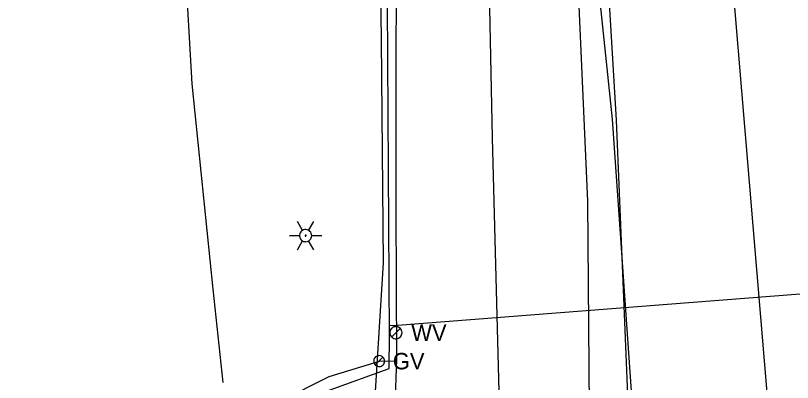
# Model space of a CAD drawing. Extents: x 596028 to 606371, y 330010 to 403088.
# Drawn here: x 604758.9 to 604941.1, y 333834.7 to 333920.8 of the extents above; entities that cross this region are included whole.
import ezdxf

# ---------------------------------------------------------------- set-up
doc = ezdxf.new("R2010")
doc.units = 0
for name, color, linetype in [('E_FTMS_Conduit', 7, 'Continuous'), ('E_LTG', 7, 'Continuous'), ('E_LTG_CID', 7, 'Continuous'), ('E_UTL_E_UG', 7, 'Continuous'), ('E_UTL_FO_UG_QWEST', 7, 'Continuous'), ('E_UTL_G', 7, 'Continuous'), ('E_UTL_G_UG', 7, 'Continuous'), ('E_UTL_SAN_UG_MMSD', 7, 'Continuous'), ('E_UTL_T_UG', 7, 'Continuous'), ('E_UTL_W', 7, 'Continuous'), ('E_UTL_W_UG', 7, 'Continuous')]:
    doc.layers.add(name, color=color, linetype=linetype)

msp = doc.modelspace()

# ---------------------------------------------------------------- linework, layer by layer
at = {"layer": 'E_FTMS_Conduit'}
msp.add_lwpolyline([(604896.64, 333466.11), (604897.17, 333555.99), (604901.76, 333584.15), (604905.09, 333639.3), (604905.9, 333684.1), (604904.77, 333712.67), (604904.93, 333775.72), (604905.22, 333800.4), (604903.67, 333828.24), (604898.91, 333896.44), (604894.79, 333935.39), (604893.25, 333968.09), (604888.86, 334043.3), (604889.85, 334080.96), (604885.17, 334157.03), (604884.79, 334195.8)], dxfattribs=at)
at = {"layer": 'E_LTG'}
for points in [[(604826.23, 333870.41), (604825.03, 333872.47)], [(604827.65, 333870.41), (604828.85, 333872.47)], [(604828.37, 333869.17), (604828.34, 333869.44), (604828.27, 333869.7), (604828.14, 333869.95), (604827.97, 333870.16), (604827.77, 333870.34), (604827.53, 333870.47), (604827.28, 333870.56), (604827.01, 333870.6), (604826.74, 333870.59), (604826.47, 333870.52), (604826.23, 333870.41), (604826, 333870.25), (604825.82, 333870.06), (604825.67, 333869.83), (604825.57, 333869.58), (604825.52, 333869.31), (604825.52, 333869.04), (604825.57, 333868.77), (604825.67, 333868.52), (604825.82, 333868.29), (604826, 333868.09), (604826.23, 333867.94), (604826.47, 333867.82), (604826.74, 333867.76), (604827.01, 333867.75), (604827.28, 333867.78), (604827.53, 333867.87), (604827.77, 333868.01), (604827.97, 333868.19), (604828.14, 333868.4), (604828.27, 333868.64), (604828.34, 333868.9), (604828.37, 333869.17)], [(604828.37, 333869.17), (604828.34, 333869.44), (604828.27, 333869.7), (604828.14, 333869.95), (604827.97, 333870.16), (604827.77, 333870.34), (604827.53, 333870.47), (604827.28, 333870.56), (604827.01, 333870.6), (604826.74, 333870.59), (604826.47, 333870.52), (604826.23, 333870.41), (604826, 333870.25), (604825.82, 333870.06), (604825.67, 333869.83), (604825.57, 333869.58), (604825.52, 333869.31), (604825.52, 333869.04), (604825.57, 333868.77), (604825.67, 333868.52), (604825.82, 333868.29), (604826, 333868.09), (604826.23, 333867.94), (604826.47, 333867.82), (604826.74, 333867.76), (604827.01, 333867.75), (604827.28, 333867.78), (604827.53, 333867.87), (604827.77, 333868.01), (604827.97, 333868.19), (604828.14, 333868.4), (604828.27, 333868.64), (604828.34, 333868.9), (604828.37, 333869.17)], [(604828.37, 333869.17), (604828.34, 333869.44), (604828.27, 333869.7), (604828.14, 333869.95), (604827.97, 333870.16), (604827.77, 333870.34), (604827.53, 333870.47), (604827.28, 333870.56), (604827.01, 333870.6), (604826.74, 333870.59), (604826.47, 333870.52), (604826.23, 333870.41), (604826, 333870.25), (604825.82, 333870.06), (604825.67, 333869.83), (604825.57, 333869.58), (604825.52, 333869.31), (604825.52, 333869.04), (604825.57, 333868.77), (604825.67, 333868.52), (604825.82, 333868.29), (604826, 333868.09), (604826.23, 333867.94), (604826.47, 333867.82), (604826.74, 333867.76), (604827.01, 333867.75), (604827.28, 333867.78), (604827.53, 333867.87), (604827.77, 333868.01), (604827.97, 333868.19), (604828.14, 333868.4), (604828.27, 333868.64), (604828.34, 333868.9), (604828.37, 333869.17)], [(604827.06, 333869.17), (604827.06, 333869.2), (604827.05, 333869.22), (604827.04, 333869.24), (604827.03, 333869.26), (604827.01, 333869.27), (604826.99, 333869.28), (604826.97, 333869.29), (604826.95, 333869.29), (604826.92, 333869.29), (604826.9, 333869.29), (604826.88, 333869.28), (604826.86, 333869.26), (604826.85, 333869.25), (604826.83, 333869.23), (604826.83, 333869.21), (604826.82, 333869.18), (604826.82, 333869.16), (604826.83, 333869.14), (604826.83, 333869.12), (604826.85, 333869.1), (604826.86, 333869.08), (604826.88, 333869.07), (604826.9, 333869.06), (604826.92, 333869.06), (604826.95, 333869.05), (604826.97, 333869.06), (604826.99, 333869.06), (604827.01, 333869.08), (604827.03, 333869.09), (604827.04, 333869.11), (604827.05, 333869.13), (604827.06, 333869.15), (604827.06, 333869.17)], [(604823.13, 333869.17), (604825.51, 333869.17)], [(604825.03, 333865.87), (604826.23, 333867.94)], [(604828.85, 333865.87), (604827.65, 333867.94)], [(604828.37, 333869.17), (604830.75, 333869.17)]]:
    msp.add_lwpolyline(points, dxfattribs=at)
at = {"layer": 'E_LTG_CID'}
msp.add_lwpolyline([(604898.66, 333648.41), (604897.89, 333658.49), (604903.28, 333683.61), (604906.21, 333712.23), (604905.7, 333775.82), (604903.51, 333800.38), (604902.62, 333828.09), (604899.81, 333896.26), (604897.48, 333935.5), (604896.01, 333968.2), (604892.28, 334044.57), (604891.28, 334080.98), (604886.48, 334157.87), (604883.68, 334195.04)], dxfattribs=at)
at = {"layer": 'E_UTL_E_UG'}
for points in [[(604877.02, 333463.99), (604875.73, 333577.42), (604874.92, 333635.7), (604875.14, 333666.02), (604873.55, 333754.91), (604872.54, 333805.97), (604872.79, 333814.74), (604870.78, 333892.12), (604869.22, 333968.06), (604869.63, 334026.67), (604868.32, 334082.91), (604866.08, 334139.89), (604863.78, 334185.83), (604861.75, 334225.99), (604854.45, 334356.74), (604852.93, 334403.87), (604848.36, 334473.21), (604845.77, 334520.34), (604845.77, 334520.23), (604841.27, 334614.96), (604838.91, 334672.58), (604835.72, 334731.86)], [(604807.59, 333834.76), (604805.26, 333856.62), (604800.37, 333904.78), (604797.43, 333955.12), (604794.17, 334006.19), (604805.24, 334046.05)]]:
    msp.add_lwpolyline(points, dxfattribs=at)
at = {"layer": 'E_UTL_FO_UG_QWEST'}
msp.add_lwpolyline([(604064.36, 333597.95), (604125.52, 333607.24), (604222.69, 333622.89), (604294.58, 333635.82), (604348.76, 333642.01), (604429.81, 333649.86), (604519.71, 333664), (604602.19, 333686.85), (604652.71, 333705.68), (604723.21, 333725.29), (604801.25, 333748.09), (604835.09, 333762.42), (604848.03, 333769.94), (604883.85, 333785.99), (604890.17, 333789.47), (604890.94, 333790.11), (604892.16, 333796.08), (604892.06, 333804.65), (604893.55, 333818.96), (604893.11, 333877.27), (604889.73, 333952.96), (604886.58, 334030.08), (604884.67, 334105.68), (604880.28, 334183.13)], dxfattribs=at)
at = {"layer": 'E_UTL_G'}
for points in [[(604845.46, 333839.75), (604845.44, 333839.99), (604845.37, 333840.22), (604845.26, 333840.44), (604845.1, 333840.63), (604844.92, 333840.79), (604844.71, 333840.91), (604844.48, 333840.99), (604844.24, 333841.03), (604843.99, 333841.02), (604843.76, 333840.96), (604843.53, 333840.86), (604843.34, 333840.72), (604843.17, 333840.54), (604843.04, 333840.33), (604842.94, 333840.11), (604842.9, 333839.87), (604842.9, 333839.62), (604842.94, 333839.38), (604843.04, 333839.16), (604843.17, 333838.95), (604843.34, 333838.78), (604843.53, 333838.63), (604843.76, 333838.53), (604843.99, 333838.48), (604844.24, 333838.46), (604844.48, 333838.5), (604844.71, 333838.58), (604844.92, 333838.7), (604845.1, 333838.86), (604845.26, 333839.05), (604845.37, 333839.27), (604845.44, 333839.5), (604845.46, 333839.75)], [(604843.27, 333838.84), (604845.08, 333840.65)]]:
    msp.add_lwpolyline(points, dxfattribs=at)
at = {"layer": 'E_UTL_G_UG'}
for points in [[(604845.08, 333795.02), (604847.97, 333829.11), (604848.35, 333840.17), (604848.14, 333875.54), (604848.22, 333961.6), (604847.47, 334017.45), (604847.16, 334022.52)], [(604716.26, 333795.51), (604746.45, 333804.07), (604803.5, 333825.03), (604821.12, 333830.43), (604832.44, 333836.15), (604844.53, 333839.78), (604848.34, 333839.76)]]:
    msp.add_lwpolyline(points, dxfattribs=at)
at = {"layer": 'E_UTL_SAN_UG_MMSD'}
msp.add_lwpolyline([(604978.83, 333311.92), (604918.55, 334029.79), (604889.58, 334663.41)], dxfattribs=at)
at = {"layer": 'E_UTL_T_UG'}
msp.add_lwpolyline([(604287.56, 333667.46), (604321.18, 333666.93), (604440.94, 333666.46), (604493.47, 333670.08), (604529.7, 333676.11), (604555.97, 333682.92), (604653.39, 333710.18), (604723.28, 333734.82), (604777.43, 333753.12), (604798.61, 333759.72), (604824.33, 333769.22), (604827.36, 333771.7), (604818.65, 333799.13), (604813.51, 333815.63), (604833.03, 333823.91), (604843.16, 333830.13), (604845.18, 333862.78), (604844.73, 333915.07), (604844.08, 333962.32)], dxfattribs=at)
at = {"layer": 'E_UTL_W'}
for points in [[(604849.56, 333846.41), (604849.53, 333846.68), (604849.45, 333846.94), (604849.33, 333847.18), (604849.16, 333847.4), (604848.96, 333847.58), (604848.72, 333847.71), (604848.47, 333847.8), (604848.2, 333847.84), (604847.93, 333847.82), (604847.66, 333847.76), (604847.42, 333847.65), (604847.2, 333847.49), (604847.01, 333847.3), (604846.86, 333847.07), (604846.76, 333846.82), (604846.71, 333846.55), (604846.71, 333846.28), (604846.76, 333846.01), (604846.86, 333845.76), (604847.01, 333845.53), (604847.2, 333845.34), (604847.42, 333845.18), (604847.66, 333845.07), (604847.93, 333845), (604848.2, 333844.99), (604848.47, 333845.03), (604848.72, 333845.12), (604848.96, 333845.25), (604849.16, 333845.43), (604849.33, 333845.64), (604849.45, 333845.88), (604849.53, 333846.14), (604849.56, 333846.41)], [(604847.12, 333845.41), (604849.14, 333847.42)]]:
    msp.add_lwpolyline(points, dxfattribs=at)
at = {"layer": 'E_UTL_W_UG'}
for points in [[(604846.62, 333845.73), (604845.91, 333962.63), (604845.14, 333993.13), (604845.77, 334042.88), (604845.13, 334077.17), (604842.87, 334162.23), (604837.44, 334211.69), (604837.01, 334265.02), (604832.72, 334352.02), (604829.86, 334407.8), (604827.89, 334453.7), (604825.43, 334498.81), (604822.75, 334554.4), (604821.56, 334581.06), (604817.29, 334667.8), (604815.06, 334708.63), (604813.04, 334742.82), (604812.12, 334767.3), (604810.04, 334815.66), (604808.35, 334858.79), (604806.58, 334923.66), (604806.18, 334938.53), (604802.65, 334960.89), (604797.31, 335097.75)], [(604846.59, 333848.17), (604847.55, 333848.09), (605000.07, 333859.97), (605001.26, 333860.06), (605020.88, 333861.59), (605022.55, 333861.68)], [(604806.67, 333807.16), (604818.86, 333827.99), (604846.56, 333838), (604846.6, 333845.73)]]:
    msp.add_lwpolyline(points, dxfattribs=at)

# ---------------------------------------------------------------- texts
at = {"layer": 'E_UTL_G'}
msp.add_text('GV', height=3.85, dxfattribs=at).set_placement((604847.38, 333837.82))
at = {"layer": 'E_UTL_W'}
msp.add_text('WV', height=3.85, dxfattribs=at).set_placement((604851.7, 333844.49))

doc.saveas('drawing.dxf')
